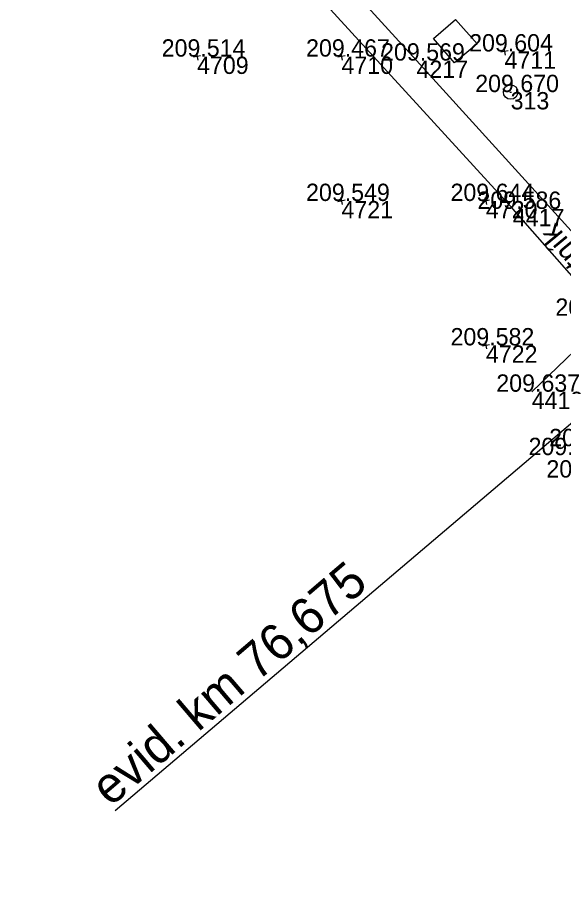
# Model space of a CAD drawing. Extents: x -556590 to -554855, y -1137918 to -1135717.
# Drawn here: x -555142.4 to -555104.6, y -1137137.5 to -1137077.3 of the extents above; entities that cross this region are included whole.
import ezdxf

# ---------------------------------------------------------------- set-up
doc = ezdxf.new("R2010")
doc.units = 0
for name, color, linetype in [('Vrstva 23', 7, 'Continuous'), ('Vrstva 49', 7, 'Continuous'), ('Vrstva 50', 7, 'Continuous'), ('Vrstva 51', 7, 'Continuous'), ('Vrstva 6', 7, 'Continuous'), ('Vrstva 60', 7, 'Continuous'), ('Vrstva 61', 7, 'Continuous')]:
    doc.layers.add(name, color=color, linetype=linetype)

msp = doc.modelspace()

# ---------------------------------------------------------------- linework, layer by layer
at = {"layer": 'Vrstva 23'}
msp.add_lwpolyline([(-555112.098, -1137077.42), (-555110.615, -1137079.105), (-555112.164, -1137080.431), (-555113.634, -1137078.754), (-555112.098, -1137077.42)], dxfattribs=at)
at = {"layer": 'Vrstva 49'}
for p, q in [((-555130.047, -1137079.754), (-555129.953, -1137080.246)), ((-555120.047, -1137079.754), (-555119.953, -1137080.246)), ((-555108.464, -1137079.598), (-555108.956, -1137079.692)), ((-555108.757, -1137079.399), (-555108.663, -1137079.891)), ((-555129.754, -1137079.953), (-555130.246, -1137080.047)), ((-555119.754, -1137079.953), (-555120.246, -1137080.047)), ((-555119.754, -1137089.953), (-555120.246, -1137090.047)), ((-555120.047, -1137089.754), (-555119.953, -1137090.246)), ((-555109.754, -1137089.953), (-555110.246, -1137090.047)), ((-555110.047, -1137089.754), (-555109.953, -1137090.246)), ((-555109.754, -1137099.953), (-555110.246, -1137100.047)), ((-555110.047, -1137099.754), (-555109.953, -1137100.246))]:
    msp.add_line(p, q, dxfattribs=at)
at = {"layer": 'Vrstva 50'}
msp.add_line((-555108.338, -1137082.456), (-555108.238, -1137082.456), dxfattribs=at)
msp.add_circle((-555108.288, -1137082.456), 0.5, dxfattribs=at)
at = {"layer": 'Vrstva 51'}
for points in [[(-555106.827, -1137103.209), (-555101.481, -1137098.096), (-555108.132, -1137090.546), (-555122.012, -1137075.348), (-555136.05, -1137059.997), (-555146.035, -1137048.936), (-555160.294, -1137033.391), (-555175.97, -1137016.16), (-555195.056, -1136995.091), (-555213.136, -1136975.387), (-555223.605, -1136963.802), (-555230.94, -1136955.939), (-555232.118, -1136955.037), (-555233.547, -1136954.632), (-555234.935, -1136954.442), (-555237.794, -1136954.661), (-555240.108, -1136957.322), (-555245.31, -1136962.604), (-555254.296, -1136971.783)], [(-555062.452, -1137139.044), (-555068.645, -1137131.182), (-555075.159, -1137122.841), (-555082.95, -1137112.848), (-555097.37, -1137094.105), (-555099.977, -1137096.599), (-555114.804, -1137080.276), (-555134.417, -1137058.746), (-555153.981, -1137037.247)]]:
    msp.add_lwpolyline(points, dxfattribs=at)
at = {"layer": 'Vrstva 6'}
msp.add_line((-555090.368, -1137093.734), (-555135.677, -1137132.245), dxfattribs=at)
at = {"layer": 'Vrstva 60'}
for p, q in [((-555108.71, -1137079.645), (-555108.71, -1137079.645)), ((-555130, -1137080), (-555130, -1137080)), ((-555120, -1137080), (-555120, -1137080)), ((-555114.804, -1137080.276), (-555114.804, -1137080.276)), ((-555108.288, -1137082.456), (-555108.288, -1137082.456)), ((-555120, -1137090), (-555120, -1137090)), ((-555110, -1137090), (-555110, -1137090)), ((-555108.132, -1137090.546), (-555108.132, -1137090.546)), ((-555110, -1137100), (-555110, -1137100)), ((-555106.827, -1137103.209), (-555106.827, -1137103.209))]:
    msp.add_line(p, q, dxfattribs=at)

# ---------------------------------------------------------------- texts
at = {"layer": 'Vrstva 50'}
msp.add_text('patník', height=1.5, rotation=129.49297, dxfattribs=at).set_placement((-555101.742, -1137095.697))
at = {"layer": 'Vrstva 6'}
msp.add_text('evid. km 76,675', height=2.5, rotation=40.48762, dxfattribs=at).set_placement((-555136, -1137132))
at = {"layer": 'Vrstva 60'}
for s, p in [('4711', (-555108.71, -1137080.845)), ('4709', (-555130, -1137081.2)), ('4710', (-555120, -1137081.2)), ('4217', (-555114.804, -1137081.476)), ('313', (-555108.288, -1137083.656)), ('4721', (-555120, -1137091.2)), ('4720', (-555110, -1137091.2)), ('4417', (-555108.132, -1137091.746)), ('4722', (-555110, -1137101.2)), ('4419', (-555106.827, -1137104.409))]:
    msp.add_text(s, height=1.2, dxfattribs=at).set_placement(p)
at = {"layer": 'Vrstva 61'}
for s, p in [('209.604', (-555111.161, -1137079.645)), ('209.514', (-555132.451, -1137080)), ('209.467', (-555122.452, -1137080)), ('209.569', (-555117.258, -1137080.276)), ('209.670', (-555110.739, -1137082.456)), ('209.549', (-555122.454, -1137090)), ('209.644', (-555112.451, -1137090)), ('209.586', (-555110.584, -1137090.546)), ('209.730', (-555105.188, -1137097.948)), ('209.582', (-555112.448, -1137100)), ('209.637', (-555109.279, -1137103.209)), ('209.647', (-555105.616, -1137106.981)), ('209.647', (-555107.047, -1137107.598)), ('209.767', (-555105.809, -1137109.153))]:
    msp.add_text(s, height=1.2, dxfattribs=at).set_placement(p)

doc.saveas('drawing.dxf')
